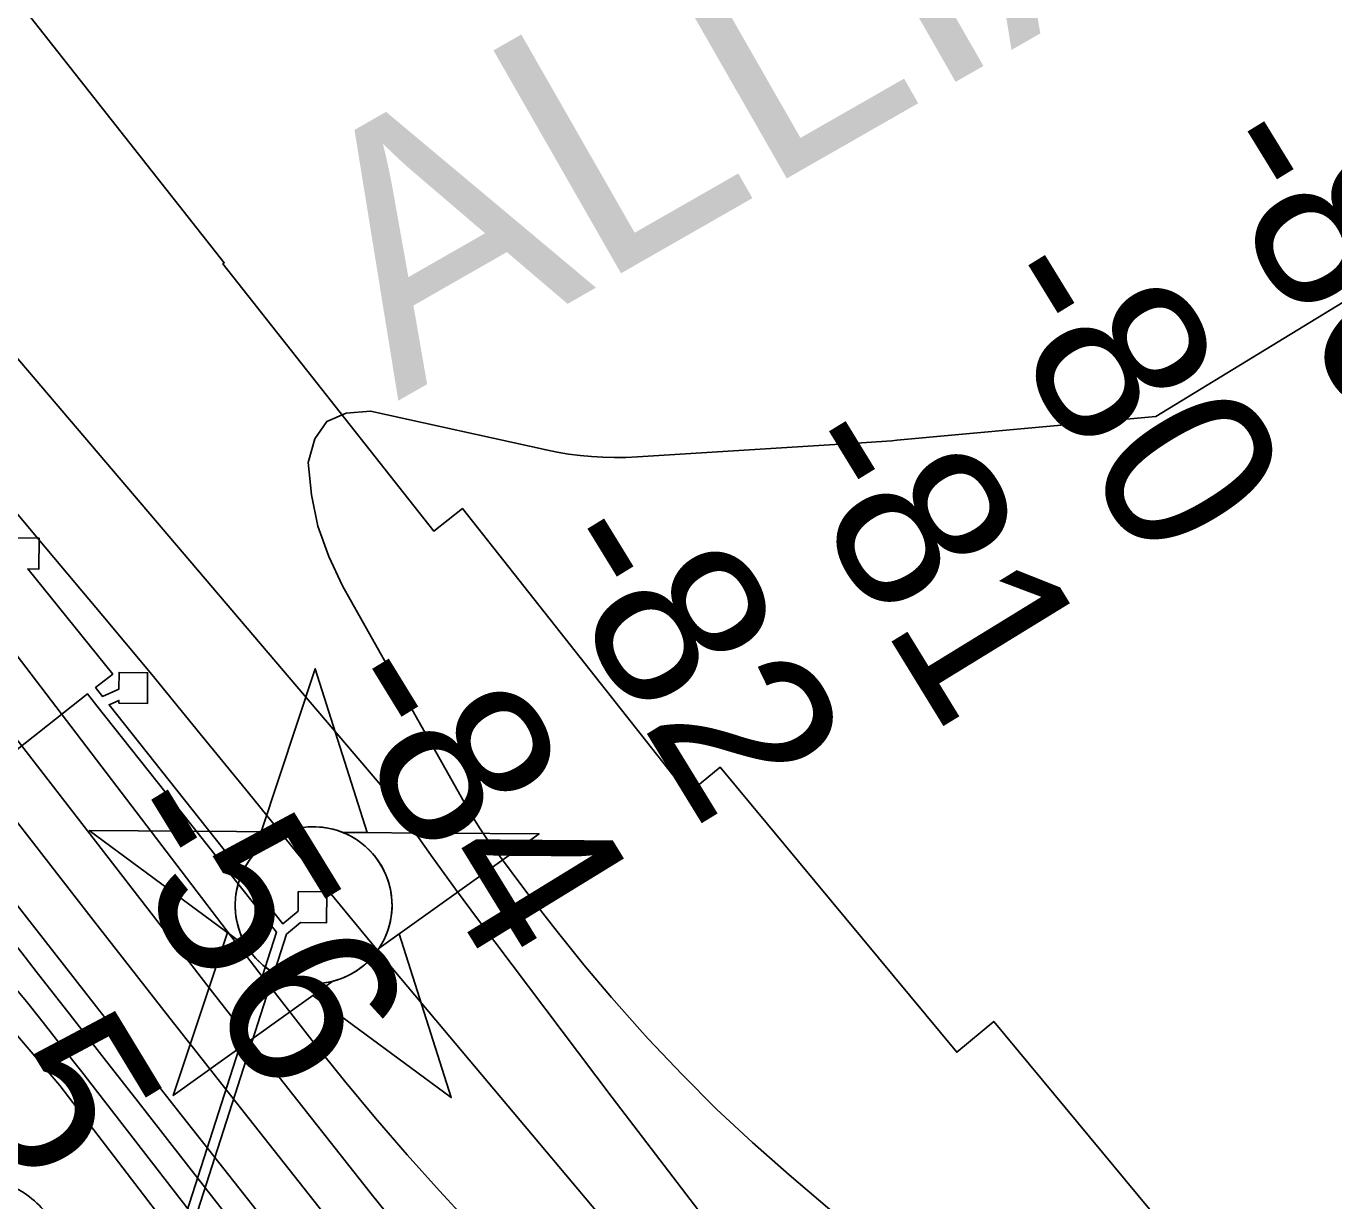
# Model space of a CAD drawing. Extents: x 3694830 to 3732949, y 415201 to 440970.
# Drawn here: x 3711422 to 3711931, y 436428 to 436886 of the extents above; entities that cross this region are included whole.
import ezdxf

# ---------------------------------------------------------------- set-up
doc = ezdxf.new("R2010")
doc.units = 0
for name, color, linetype in [('V-CHAN-DOCK', 7, 'Continuous'), ('V-CHAN-NAID', 7, 'Continuous'), ('V-RIVR-EDGE', 7, 'Continuous'), ('V-RIVR-RANG', 7, 'Continuous'), ('V-RRAP-RVMT', 7, 'Continuous'), ('V-TOPO-DPTH', 7, 'Continuous'), ('V-TOPO-MAJR', 7, 'Continuous'), ('V-TOPO-MINR', 7, 'Continuous')]:
    doc.layers.add(name, color=color, linetype=linetype)

msp = doc.modelspace()

# ---------------------------------------------------------------- linework, layer by layer
at = {"layer": 'V-CHAN-DOCK'}
for points in [[(3711415.66, 436686.6), (3711426.77, 436686.51), (3711426.67, 436674.51), (3711422.33, 436674.54), (3711455.45, 436633.61), (3711448.75, 436628.34), (3711451.46, 436624.92), (3711457.85, 436627.76), (3711457.9, 436634.23), (3711469.01, 436634.14), (3711468.91, 436622.14), (3711457.8, 436622.23), (3711457.81, 436623.36), (3711454.02, 436621.69), (3711521.68, 436536.32), (3711527.59, 436541.33), (3711527.65, 436548.88), (3711538.76, 436548.79), (3711538.67, 436536.79), (3711528.52, 436536.87), (3711523.12, 436532.3), (3711481.8, 436403.73)], [(3711454.02, 436621.69), (3711457.81, 436623.36), (3711457.8, 436622.23), (3711468.91, 436622.14), (3711469.01, 436634.14), (3711457.9, 436634.23), (3711457.85, 436627.76), (3711451.46, 436624.92), (3711448.75, 436628.34), (3711455.45, 436633.61), (3711422.33, 436674.54)], [(3711405.56, 436594.36), (3711445.6, 436625.87), (3711449.28, 436621.23), (3711519.16, 436533.06), (3711477.33, 436402.9), (3711483.19, 436395.65), (3711706.63, 436119.25), (3711823.7, 436159.58), (3711833.16, 436147.09), (3711862.06, 436041.76), (3711853.87, 436036.63), (3711864.57, 436023.38), (3711868.1, 436025.98), (3711981.17, 435883.57)], [(3711981.17, 435883.57), (3711868.1, 436025.98), (3711864.57, 436023.38), (3711853.87, 436036.63), (3711862.06, 436041.76), (3711833.16, 436147.09), (3711823.7, 436159.58), (3711706.63, 436119.25), (3711483.19, 436395.65), (3711477.33, 436402.9), (3711519.16, 436533.06), (3711449.28, 436621.23), (3711445.6, 436625.87), (3711405.56, 436594.36)], [(3711481.8, 436403.73), (3711523.12, 436532.3), (3711528.52, 436536.87), (3711538.67, 436536.79), (3711538.76, 436548.79), (3711527.65, 436548.88), (3711527.59, 436541.33), (3711521.68, 436536.32), (3711454.02, 436621.69)]]:
    msp.add_lwpolyline(points, dxfattribs=at)
at = {"layer": 'V-CHAN-NAID'}
for points in [[(3711522.73, 436572.14), (3711513.15, 436572.21), (3711534.27, 436635.69), (3711554.5, 436571.91), (3711544.91, 436571.98), (3711543.33, 436572.56), (3711541.24, 436573.18), (3711539.2, 436573.63), (3711537.16, 436573.94), (3711535.99, 436574.05), (3711534.46, 436574.13), (3711532.74, 436574.13), (3711531.37, 436574.06), (3711529.46, 436573.86), (3711528.1, 436573.64), (3711526.31, 436573.26), (3711524.78, 436572.84), (3711523.75, 436572.51)], [(3711522.73, 436572.14), (3711446.24, 436572.68), (3711507.81, 436527.28), (3711506.69, 436529.19), (3711505.88, 436530.82), (3711505.06, 436532.79), (3711504.36, 436534.84), (3711504, 436536.16), (3711503.64, 436537.79), (3711503.39, 436539.23), (3711503.21, 436540.83), (3711503.1, 436542.57), (3711503.08, 436544.15), (3711503.19, 436546.22), (3711503.37, 436547.84), (3711503.77, 436550.04), (3711504.25, 436551.97), (3711504.85, 436553.85), (3711505.5, 436555.53), (3711506.23, 436557.12), (3711507.05, 436558.66), (3711508.11, 436560.39), (3711509.14, 436561.86), (3711510.14, 436563.13), (3711511.14, 436564.28), (3711512.45, 436565.62), (3711513.5, 436566.58), (3711515.22, 436567.98), (3711516.43, 436568.85), (3711518.12, 436569.92), (3711519.85, 436570.86), (3711521.29, 436571.55)], [(3711544.91, 436571.98), (3711621.4, 436571.44), (3711559.2, 436526.92), (3711560.11, 436528.41), (3711561.09, 436530.25), (3711561.8, 436531.84), (3711562.54, 436533.79), (3711563.09, 436535.58), (3711563.48, 436537.22), (3711563.85, 436539.23), (3711564.03, 436540.8), (3711564.16, 436543.01), (3711564.12, 436545.07), (3711563.94, 436547.29), (3711563.67, 436549.05), (3711563.18, 436551.28), (3711562.54, 436553.42), (3711561.79, 436555.4), (3711561.14, 436556.84), (3711560.14, 436558.76), (3711559.07, 436560.48), (3711557.86, 436562.18), (3711556.6, 436563.72), (3711555.33, 436565.09), (3711553.69, 436566.62), (3711551.95, 436568.03), (3711550.27, 436569.21), (3711548.38, 436570.34), (3711546.91, 436571.1)], [(3711541.17, 436514.01), (3711478.96, 436469.49), (3711500.09, 436532.97), (3711507.81, 436527.28), (3711508.44, 436526.32), (3711509.83, 436524.46), (3711511.04, 436523.04), (3711512.5, 436521.54), (3711513.89, 436520.29), (3711515.35, 436519.13), (3711516.75, 436518.15), (3711518.43, 436517.11), (3711520.14, 436516.2), (3711521.93, 436515.39), (3711523.38, 436514.83), (3711525.01, 436514.3), (3711527.23, 436513.74), (3711528.77, 436513.45), (3711530.79, 436513.2), (3711532.33, 436513.09), (3711534.19, 436513.07), (3711535.88, 436513.15), (3711537.59, 436513.32), (3711539.49, 436513.63)], [(3711559.2, 436526.92), (3711566.99, 436532.5), (3711587.22, 436468.72), (3711533.37, 436508.43), (3711541.17, 436514.01), (3711542.83, 436514.49), (3711544.45, 436515.05), (3711546.6, 436515.96), (3711548.34, 436516.85), (3711550.2, 436517.96), (3711551.94, 436519.17), (3711553.5, 436520.42), (3711554.78, 436521.58), (3711556.17, 436523), (3711557.37, 436524.41), (3711558.49, 436525.88)]]:
    msp.add_lwpolyline(points, close=True, dxfattribs=at)
msp.add_circle((3711533.62, 436543.6), 30.54, dxfattribs=at)
at = {"layer": 'V-RIVR-EDGE'}
msp.add_spline([(3709416.41, 438923.63), (3709424.2, 438904.77), (3709441.5, 438869.15), (3709450.77, 438855.78), (3709471.73, 438831.06), (3709491.09, 438809.18), (3709508.82, 438785.28), (3709539, 438725.35), (3709552.29, 438701.87), (3709586.93, 438647.6), (3709593.77, 438632.62), (3709609.48, 438608.32), (3709646.12, 438547.17), (3709660.21, 438520.04), (3709671.88, 438499.39), (3709677.92, 438486.03), (3709685.16, 438472.67), (3709701.68, 438446.34), (3709741.56, 438385.59), (3709764.53, 438355.61), (3709775.01, 438339.81), (3709795.15, 438309.43), (3709809.24, 438283.52), (3709836.62, 438236.95), (3709866.83, 438187.14), (3709888.98, 438151.9), (3709906.3, 438125.17), (3709922.82, 438100.46), (3709934.91, 438085.88), (3709970.78, 438036.86), (3709995.37, 438006.87), (3710014.73, 437984.99), (3710041.34, 437953.38), (3710062.31, 437929.47), (3710132.49, 437858.54), (3710157.5, 437830.57), (3710170.8, 437815.17), (3710191.37, 437793.69), (3710222.84, 437764.5), (3710249.05, 437736.13), (3710268.42, 437717.07), (3710289.78, 437688.72), (3710309.53, 437662.38), (3710331.69, 437632.81), (3710343.39, 437618.63), (3710343.77, 437612.16), (3710342.52, 437595.18), (3710341.69, 437587.09), (3710344.09, 437574.95), (3710349.32, 437564.02), (3710357.38, 437554.7), (3710372.31, 437541.72), (3710390.86, 437520.65), (3710416.28, 437497.14), (3710444.93, 437474.82), (3710461.87, 437456.59), (3710478.8, 437433.49), (3710492.11, 437422.14), (3710505.43, 437411.19), (3710519.55, 437396.6), (3710538.5, 437375.12), (3710572.38, 437340.66), (3710589.7, 437314.74), (3710598.97, 437299.35), (3710610.66, 437287.19), (3710630.42, 437265.71), (3710667.13, 437227.61), (3710694.96, 437201.26), (3710719.98, 437180.57), (3710742.58, 437162.32), (3710763.16, 437145.28), (3710783.34, 437129.87), (3710806.36, 437118.09), (3710826.96, 437107.52), (3710844.32, 437094.94), (3710865.3, 437076.69), (3710879.82, 437061.29), (3710892.72, 437046.7), (3710907.66, 437034.94), (3710922.99, 437022.37), (3710947.6, 436998.85), (3710956.48, 436993.17), (3710973.42, 436976.14), (3710992.78, 436956.28), (3711016.18, 436931.96), (3711039.57, 436905.62), (3711072.63, 436865.91), (3711081.48, 436850.93), (3711083.08, 436840.81), (3711081.43, 436829.9), (3711079.39, 436823.03), (3711079.38, 436817.37), (3711081.78, 436806.85), (3711087.82, 436797.53), (3711088.61, 436789.04), (3711091.81, 436776.5), (3711098.25, 436764.35), (3711106.73, 436757.05), (3711115.2, 436750.96), (3711118.01, 436742.87), (3711119.2, 436732.35), (3711119.18, 436721.43), (3711123.99, 436706.06), (3711132.05, 436695.93), (3711146.56, 436677.29), (3711154.62, 436665.54), (3711168.32, 436646.1), (3711177.97, 436623.03), (3711181.56, 436604.01), (3711185.97, 436588.23), (3711194.83, 436571.23), (3711219.42, 436540.84), (3711231.91, 436522.2), (3711251.26, 436500.73), (3711276.67, 436472.36), (3711302.06, 436440.35), (3711327.08, 436416.83), (3711345.23, 436400.61), (3711358.56, 436391.68), (3711362.6, 436391.67), (3711365.03, 436393.29), (3711367.06, 436395.71), (3711360.22, 436410.69), (3711348.95, 436433.76), (3711348.56, 436435.79), (3711350.19, 436441.04), (3711353.43, 436443.46), (3711360.71, 436445.86), (3711370.41, 436443.41), (3711379.69, 436435.71), (3711385.35, 436433.27), (3711393.03, 436433.25), (3711401.93, 436435.25), (3711411.23, 436435.63), (3711418.91, 436432.78), (3711433.43, 436419.4), (3711452.78, 436395.9), (3711476.58, 436370.77), (3711503.19, 436338.76), (3711528.99, 436307.56), (3711539.87, 436292.97), (3711550.76, 436278.79), (3711562.46, 436268.25), (3711578.58, 436248.8), (3711601.94, 436211.14), (3711619.66, 436179.96), (3711638.58, 436146.75), (3711647.84, 436129.34), (3711661.95, 436112.32), (3711680.1, 436094.49), (3711699.46, 436073.01), (3711711.15, 436058.83), (3711730.9, 436031.68), (3711750.26, 436012.63), (3711780.51, 435980.21), (3711801.87, 435951.85), (3711825.64, 435916.61), (3711836.91, 435896.36), (3711875.6, 435841.68), (3711900.17, 435803.2), (3711927.96, 435759.86), (3711955.74, 435708.04), (3711962.56, 435688.21), (3711968.59, 435674.44), (3711979.06, 435653.79), (3711993.17, 435638.39), (3712013.35, 435620.95), (3712024.24, 435612.03), (3712033.92, 435601.49), (3712046.42, 435584.88), (3712059.71, 435563.42), (3712069.37, 435546.41), (3712083.08, 435529.39), (3712097.18, 435509.95), (3712116.96, 435495.34), (3712130.69, 435486.82), (3712141.57, 435473.85), (3712168.59, 435442.65), (3712171.4, 435435.36), (3712183.09, 435419.56), (3712199.62, 435402.13), (3712223.83, 435380.64), (3712242.79, 435359.97), (3712257.3, 435340.93), (3712270.99, 435318.25), (3712283.08, 435302.45), (3712301.62, 435277.34), (3712346.38, 435227.49), (3712366.53, 435199.54), (3712381.44, 435177.66), (3712398.77, 435155.78), (3712416.91, 435132.29), (3712436.61, 435086.54), (3712455.54, 435054.15), (3712466.42, 435037.54), (3712489, 435011.61), (3712512.79, 434986.07), (3712546.27, 434954.04), (3712574.51, 434927.69), (3712607.17, 434886.36), (3712630.95, 434857.59), (3712637.81, 434850.3), (3712652.73, 434835.7), (3712657.97, 434827.2), (3712659.16, 434819.11), (3712661.57, 434812.23), (3712661.96, 434804.95), (3712668.82, 434797.65), (3712682.52, 434779.83), (3712700.66, 434757.14), (3712724.04, 434725.94), (3712742.58, 434702.85), (3712756.29, 434685.83), (3712784.54, 434665.54), (3712804.33, 434653.77), (3712827.35, 434641.58), (3712857.63, 434621.69), (3712868.51, 434609.13), (3712884.65, 434593.32), (3712899.98, 434579.53), (3712922.18, 434563.3), (3712941.55, 434547.08), (3712958.08, 434527.63), (3712978.25, 434505.74), (3712995.19, 434491.14), (3713016.17, 434471.68), (3713032.29, 434449.4), (3713043.36, 434433.46)], degree=3, dxfattribs=at)
at = {"layer": 'V-RRAP-RVMT'}
msp.add_lwpolyline([(3711214.69, 437174.1), (3711179.32, 437150.9), (3711217.03, 437103.28), (3711240.74, 437121.96), (3711324.88, 437015.39), (3711315.36, 437007.9), (3711395.04, 436907.06), (3711403.89, 436914.03), (3711498.85, 436793.75), (3711498.27, 436793.3), (3711580.45, 436689.21), (3711591.61, 436698.11), (3711679.41, 436586.92), (3711691.93, 436597.37), (3711784.09, 436486.33), (3711798.5, 436498.32), (3711891.97, 436385.62), (3711907.16, 436398.23), (3712005.7, 436279.5), (3711965.23, 436245.91)], dxfattribs=at)
at = {"layer": 'V-TOPO-DPTH'}
for points in [[(3711036.63, 436988.02), (3711326.27, 436649.05), (3711344.66, 436629.75), (3711362.67, 436610.11), (3711380.3, 436590.14), (3711397.36, 436569.69), (3711414.04, 436548.9), (3711420.93, 436540.06), (3711440.79, 436514.63), (3711460.68, 436489.22), (3711480.61, 436463.84), (3711500.57, 436438.49), (3711626.94, 436278.24), (3711687.4, 436202.96), (3711748.72, 436128.4), (3711811.34, 436054.94), (3711874.84, 435982.2), (3711973.06, 435871.67)], [(3711973.06, 435871.67), (3711874.84, 435982.2), (3711811.34, 436054.94), (3711748.72, 436128.4), (3711687.4, 436202.96), (3711626.94, 436278.24), (3711500.57, 436438.49), (3711480.61, 436463.84), (3711460.68, 436489.22), (3711440.79, 436514.63), (3711420.93, 436540.06), (3711414.04, 436548.9), (3711397.36, 436569.69), (3711380.3, 436590.14), (3711362.67, 436610.11), (3711344.66, 436629.75), (3711326.27, 436649.05), (3711036.63, 436988.02)], [(3711942.82, 435838.93), (3711897.57, 435895.16), (3711864.31, 435936.72), (3711831.22, 435978.41), (3711798.36, 436020.29), (3711765.66, 436062.29), (3711449.63, 436470.65), (3711446.53, 436474.66), (3711443.41, 436478.67), (3711440.3, 436482.67), (3711437.17, 436486.67), (3711426.91, 436499.8), (3711421.81, 436506.11), (3711416.58, 436512.29), (3711411.15, 436518.3), (3711405.59, 436524.19), (3711399.88, 436529.95), (3711394.12, 436535.66), (3711388.28, 436541.28), (3711018.93, 436975.85)], [(3711942.82, 435838.93), (3711897.57, 435895.16), (3711864.31, 435936.72), (3711831.22, 435978.41), (3711798.36, 436020.29), (3711765.66, 436062.29), (3711449.63, 436470.65), (3711446.53, 436474.66), (3711443.41, 436478.67), (3711440.3, 436482.67), (3711437.17, 436486.67), (3711426.91, 436499.8), (3711421.81, 436506.11), (3711416.58, 436512.29), (3711411.15, 436518.3), (3711405.59, 436524.19), (3711399.88, 436529.95), (3711394.12, 436535.66), (3711388.28, 436541.28), (3711018.93, 436975.85)], [(3711402.09, 436628.7), (3711475.71, 436533.65), (3711485, 436521.69), (3711494.31, 436509.74), (3711503.65, 436497.81), (3711513, 436485.9), (3711556.6, 436430.54), (3711588.21, 436391.33), (3711620.41, 436352.63), (3711653.48, 436314.67), (3711687.14, 436277.21), (3711693.35, 436270.46), (3711730.52, 436230.09), (3711767.72, 436189.75), (3711804.97, 436149.45), (3711842.25, 436109.19), (3711846.18, 436104.95), (3711881.16, 436066.51), (3711915.66, 436027.66), (3711949.43, 435988.16)], [(3711402.09, 436628.7), (3711475.71, 436533.65), (3711485, 436521.69), (3711494.31, 436509.74), (3711503.65, 436497.81), (3711513, 436485.9), (3711556.6, 436430.54), (3711588.21, 436391.33), (3711620.41, 436352.63), (3711653.48, 436314.67), (3711687.14, 436277.21), (3711693.35, 436270.46), (3711730.52, 436230.09), (3711767.72, 436189.75), (3711804.97, 436149.45), (3711842.25, 436109.19), (3711846.18, 436104.95), (3711881.16, 436066.51), (3711915.66, 436027.66), (3711949.43, 435988.16)], [(3711406.02, 436591.58), (3711446.99, 436538.87), (3711462.31, 436519.21), (3711477.66, 436499.58), (3711493.05, 436479.99), (3711508.48, 436460.42), (3711579.14, 436371.04), (3711630.65, 436307.42), (3711683.12, 436244.62), (3711737.03, 436183.06), (3711791.9, 436122.32), (3711886.99, 436019.49), (3711901.96, 436003.32), (3711916.95, 435987.16), (3711931.96, 435971.01)], [(3711931.96, 435971.01), (3711916.95, 435987.16), (3711901.96, 436003.32), (3711886.99, 436019.49), (3711791.9, 436122.32), (3711737.03, 436183.06), (3711683.12, 436244.62), (3711630.65, 436307.42), (3711579.14, 436371.04), (3711508.48, 436460.42), (3711493.05, 436479.99), (3711477.66, 436499.58), (3711462.31, 436519.21), (3711446.99, 436538.87), (3711406.02, 436591.58)]]:
    msp.add_lwpolyline(points, dxfattribs=at)
at = {"layer": 'V-TOPO-MAJR'}
msp.add_lwpolyline([(3711229.67, 436889.65), (3711271.22, 436834.03), (3711313.05, 436778.61), (3711355.06, 436723.32), (3711503.78, 436528.54), (3711507.18, 436524.1), (3711510.6, 436519.67), (3711514.03, 436515.26), (3711517.47, 436510.85), (3711533.87, 436489.92), (3711545.69, 436475.2), (3711557.72, 436460.66), (3711570.09, 436446.39), (3711582.67, 436432.32), (3711585.71, 436428.99), (3711599.99, 436413.39), (3711614.27, 436397.81), (3711628.58, 436382.25), (3711642.9, 436366.69), (3711744.73, 436256.23), (3711800.19, 436195.05), (3711854.94, 436133.26), (3711908.65, 436070.55), (3711961.66, 436007.24)], dxfattribs=at)
at = {"layer": 'V-TOPO-MINR'}
for points in [[(3711207.18, 437004.61), (3711562.8, 436586.83), (3711571.35, 436574.41), (3711580.03, 436562.07), (3711588.9, 436549.87), (3711597.88, 436537.76), (3711649.91, 436468.71), (3711685.32, 436422.4), (3711721.18, 436376.44), (3711757.7, 436331), (3711794.66, 436285.9), (3711994.68, 436045.39)], [(3711036.63, 436988.02), (3711326.27, 436649.05), (3711344.66, 436629.75), (3711362.67, 436610.11), (3711380.3, 436590.14), (3711397.36, 436569.69), (3711414.04, 436548.9), (3711420.93, 436540.06), (3711440.79, 436514.63), (3711460.68, 436489.22), (3711480.61, 436463.84), (3711500.57, 436438.49), (3711626.94, 436278.24), (3711687.4, 436202.96), (3711748.72, 436128.4), (3711811.34, 436054.94), (3711874.84, 435982.2), (3711973.06, 435871.67)], [(3711004.36, 436978.66), (3711434.76, 436473.39), (3711845.58, 435936.47), (3711862.78, 435914.05), (3711880, 435891.64), (3711897.28, 435869.27), (3711914.59, 435846.93), (3711939.29, 435815.11)], [(3711018.93, 436975.85), (3711388.28, 436541.28), (3711394.12, 436535.66), (3711399.88, 436529.95), (3711405.59, 436524.19), (3711411.15, 436518.3), (3711416.58, 436512.29), (3711421.81, 436506.11), (3711426.91, 436499.8), (3711437.17, 436486.67), (3711440.3, 436482.67), (3711443.41, 436478.67), (3711446.53, 436474.66), (3711449.63, 436470.65), (3711765.66, 436062.29), (3711798.36, 436020.29), (3711831.22, 435978.41), (3711864.31, 435936.72), (3711897.57, 435895.16), (3711942.82, 435838.93)], [(3711034.15, 436972.97), (3711351.87, 436600.47), (3711363.78, 436588.4), (3711375.6, 436576.24), (3711387.15, 436563.83), (3711398.44, 436551.2), (3711409.33, 436538.22), (3711419.97, 436525.02), (3711425.57, 436517.85), (3711438.81, 436500.89), (3711452.05, 436483.94), (3711465.29, 436466.99), (3711478.54, 436450.04), (3711693.41, 436175.15), (3711740.39, 436115.7), (3711787.79, 436056.59), (3711835.81, 435997.99), (3711884.24, 435939.73), (3711946.25, 435865.95)], [(3711253.37, 436898.53), (3711279.88, 436865.12), (3711336.52, 436795.01), (3711358.61, 436767.85), (3711380.81, 436740.8), (3711403.2, 436713.89), (3711425.71, 436687.08), (3711432.5, 436679.03), (3711451.62, 436656.25), (3711470.64, 436633.39), (3711489.51, 436610.4), (3711508.27, 436587.33), (3711527.03, 436564.25), (3711545.88, 436541.25), (3711564.86, 436518.35), (3711583.93, 436495.53), (3711669.47, 436393.79), (3711731.27, 436320.06), (3711792.92, 436246.21), (3711854.35, 436172.17), (3711915.62, 436098), (3712046.34, 435939.29)], [(3711946.92, 436785.94), (3711861.56, 436733.85), (3711760.76, 436724.66), (3711758.79, 436724.49), (3711756.81, 436724.33), (3711754.84, 436724.19), (3711752.86, 436724.05), (3711750.89, 436723.93), (3711748.91, 436723.8), (3711746.94, 436723.68), (3711744.96, 436723.55), (3711659.72, 436718.18), (3711655.25, 436717.99), (3711650.78, 436717.92), (3711646.31, 436718.03), (3711641.84, 436718.27), (3711637.38, 436718.7), (3711632.94, 436719.26), (3711628.53, 436720), (3711624.14, 436720.88), (3711555.82, 436736.05), (3711546.31, 436735.19), (3711538.77, 436731.95), (3711534.17, 436725.15), (3711531.53, 436715.97), (3711532.83, 436703.41), (3711535.29, 436691.17), (3711539.5, 436679.42), (3711544.87, 436667.99), (3711594.14, 436580.53), (3711596.28, 436576.9), (3711598.51, 436573.33), (3711600.88, 436569.84), (3711603.34, 436566.42), (3711618.25, 436546.52), (3711628.42, 436533.34), (3711638.84, 436520.37), (3711649.62, 436507.71), (3711660.66, 436495.24), (3711663.97, 436491.61), (3711677.09, 436477.74), (3711690.55, 436464.23), (3711704.51, 436451.22), (3711718.81, 436438.57), (3711782.02, 436384.73)], [(3711402.09, 436628.7), (3711475.71, 436533.65), (3711485, 436521.69), (3711494.31, 436509.74), (3711503.65, 436497.81), (3711513, 436485.9), (3711556.6, 436430.54), (3711588.21, 436391.33), (3711620.41, 436352.63), (3711653.48, 436314.67), (3711687.14, 436277.21), (3711693.35, 436270.46), (3711730.52, 436230.09), (3711767.72, 436189.75), (3711804.97, 436149.45), (3711842.25, 436109.19), (3711846.18, 436104.95), (3711881.16, 436066.51), (3711915.66, 436027.66), (3711949.43, 435988.16)], [(3711406.02, 436591.58), (3711446.99, 436538.87), (3711462.31, 436519.21), (3711477.66, 436499.58), (3711493.05, 436479.99), (3711508.48, 436460.42), (3711579.14, 436371.04), (3711630.65, 436307.42), (3711683.12, 436244.62), (3711737.03, 436183.06), (3711791.9, 436122.32), (3711886.99, 436019.49), (3711901.96, 436003.32), (3711916.95, 435987.16), (3711931.96, 435971.01)]]:
    msp.add_lwpolyline(points, dxfattribs=at)

# ---------------------------------------------------------------- texts
at = {"layer": 'V-CHAN-NAID'}
msp.add_text('ALLIANCE NO. 2 (63.2) (3)', height=100, rotation=29.7718, dxfattribs=at).set_placement((3711566.39, 436739.93))
at = {"layer": 'V-RIVR-RANG'}
for s, rotation, p in [('-80', 301.5354, (3711876.43, 436836.76)), ('-80', 301.5354, (3711791.07, 436784.67)), ('-81', 301.5354, (3711713.44, 436719.99)), ('-82', 301.5354, (3711619.38, 436682.06)), ('-84', 301.5354, (3711535.54, 436627.5)), ('-56', 301.5354, (3711449.49, 436576.53)), ('-5', 301.2483, (3711379.71, 436499.53))]:
    msp.add_text(s, height=67, rotation=rotation, dxfattribs=at).set_placement(p)

doc.saveas('drawing.dxf')
